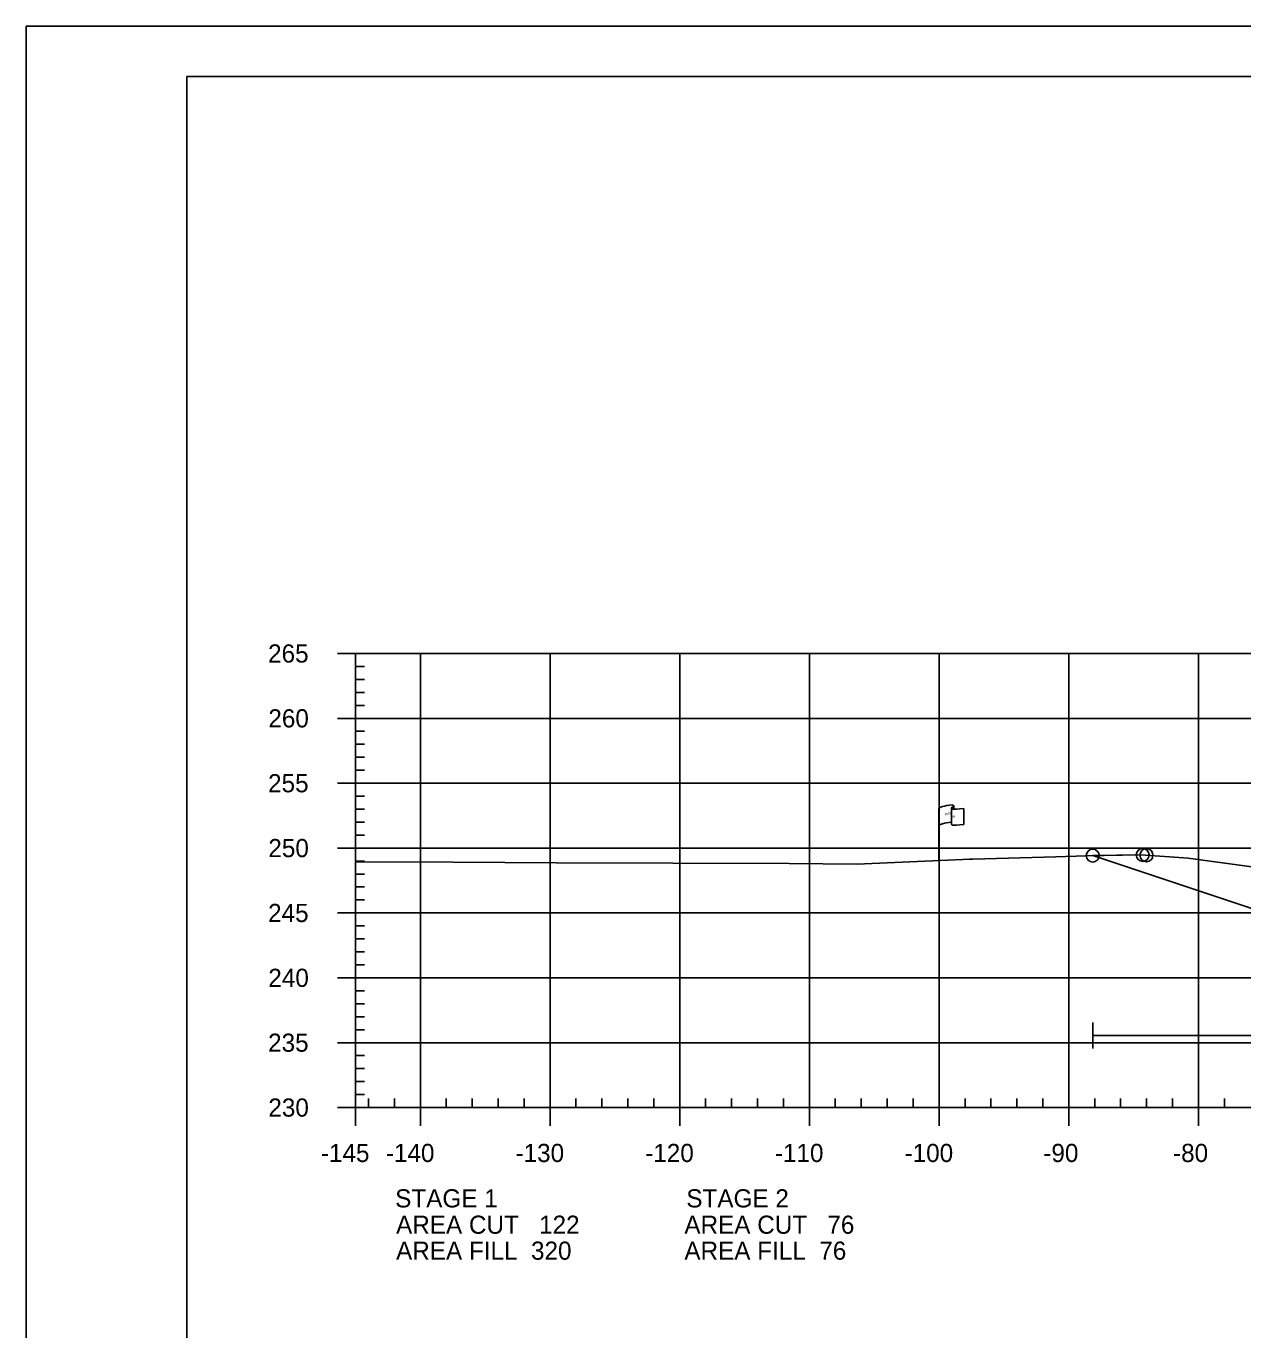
# Model space of a CAD drawing. Extents: x 1365647 to 1367999, y 387113 to 400173.
# Drawn here: x 1365723.7 to 1365817.5, y 398365.8 to 398466.3 of the extents above; entities that cross this region are included whole.
import ezdxf

# ---------------------------------------------------------------- set-up
doc = ezdxf.new("R2010")
doc.units = 0
for name, color, linetype in [('E_Existing ROW', 7, 'Continuous'), ('R_Axis', 7, 'Continuous'), ('R_Axis Annot', 7, 'Continuous'), ('R_Border', 7, 'Continuous'), ('R_Contours', 7, 'Continuous'), ('R_Exist Surface', 7, 'Continuous'), ('R_Fin Surface', 7, 'Continuous'), ('R_Grid', 7, 'Continuous'), ('R_No Plot', 7, 'Continuous'), ('R_Water', 7, 'Continuous')]:
    doc.layers.add(name, color=color, linetype=linetype)

msp = doc.modelspace()

# ---------------------------------------------------------------- linework, layer by layer
at = {"layer": 'E_Existing ROW'}
for p, q in [((1365794.06, 398401.99), (1365794.06, 398405.94)), ((1365795.05, 398406.04), (1365795.05, 398406.02)), ((1365795.05, 398406.02), (1365795.05, 398404.8)), ((1365795.22, 398406.19), (1365795.22, 398405.95)), ((1365795.99, 398406), (1365795.99, 398404.76))]:
    msp.add_line(p, q, dxfattribs=at)
for centre, radius, start, end in [((1365795.13, 398406.04), 0.078, 88.6458, 274.2828), ((1365795.14, 398406.19), 0.0783, 263.0712, 93.9564), ((1365795.13, 398404.8), 0.0783, 180, 273.9564)]:
    msp.add_arc(centre, radius, start, end, dxfattribs=at)
for centre, major_axis, ratio, start_param, end_param in [((1365795.64, 398405.99), (-1.58, -0.04), 0.19887, 5.030368, 6.283185), ((1365796.35, 398406.1), (-1.23, -0.13), 0.052933, 0.159456, 1.268315), ((1365795.63, 398404.67), (-1.58, -0.04), 0.19887, 5.083035, 6.194897), ((1365796.35, 398404.86), (-1.23, -0.13), 0.052933, 0.159456, 1.268315)]:
    msp.add_ellipse(centre, major_axis=major_axis, ratio=ratio, start_param=start_param, end_param=end_param, dxfattribs=at)
at = {"layer": 'R_Axis'}
for p, q in [((1365747.69, 398417.95), (1365749.09, 398417.95)), ((1365749.09, 398382.95), (1365749.09, 398417.95)), ((1365749.09, 398416.95), (1365749.79, 398416.95)), ((1365749.09, 398415.95), (1365749.79, 398415.95)), ((1365749.09, 398414.95), (1365749.79, 398414.95)), ((1365749.09, 398413.95), (1365749.79, 398413.95)), ((1365747.69, 398412.95), (1365749.09, 398412.95)), ((1365749.09, 398411.95), (1365749.79, 398411.95)), ((1365749.09, 398410.95), (1365749.79, 398410.95)), ((1365749.09, 398409.95), (1365749.79, 398409.95)), ((1365749.09, 398408.95), (1365749.79, 398408.95)), ((1365747.69, 398407.95), (1365749.09, 398407.95)), ((1365749.09, 398406.95), (1365749.79, 398406.95)), ((1365749.09, 398405.95), (1365749.79, 398405.95)), ((1365749.09, 398404.95), (1365749.79, 398404.95)), ((1365749.09, 398403.95), (1365749.79, 398403.95)), ((1365747.69, 398402.95), (1365749.09, 398402.95)), ((1365749.09, 398401.95), (1365749.79, 398401.95)), ((1365749.09, 398400.95), (1365749.79, 398400.95)), ((1365749.09, 398399.95), (1365749.79, 398399.95)), ((1365749.09, 398398.95), (1365749.79, 398398.95)), ((1365747.69, 398397.95), (1365749.09, 398397.95)), ((1365749.09, 398396.95), (1365749.79, 398396.95)), ((1365749.09, 398395.95), (1365749.79, 398395.95)), ((1365749.09, 398394.95), (1365749.79, 398394.95)), ((1365749.09, 398393.95), (1365749.79, 398393.95)), ((1365747.69, 398392.95), (1365749.09, 398392.95)), ((1365749.09, 398391.95), (1365749.79, 398391.95)), ((1365749.09, 398390.95), (1365749.79, 398390.95)), ((1365749.09, 398389.95), (1365749.79, 398389.95)), ((1365749.09, 398388.95), (1365749.79, 398388.95)), ((1365747.69, 398387.95), (1365749.09, 398387.95)), ((1365749.09, 398386.95), (1365749.79, 398386.95)), ((1365749.09, 398385.95), (1365749.79, 398385.95)), ((1365749.09, 398384.95), (1365749.79, 398384.95)), ((1365749.09, 398383.95), (1365749.79, 398383.95)), ((1365749.09, 398382.95), (1365749.09, 398383.65)), ((1365750.09, 398382.95), (1365750.09, 398383.65)), ((1365752.09, 398382.95), (1365752.09, 398383.65)), ((1365756.09, 398382.95), (1365756.09, 398383.65)), ((1365758.09, 398382.95), (1365758.09, 398383.65)), ((1365760.09, 398382.95), (1365760.09, 398383.65)), ((1365762.09, 398382.95), (1365762.09, 398383.65)), ((1365766.09, 398382.95), (1365766.09, 398383.65)), ((1365768.09, 398382.95), (1365768.09, 398383.65)), ((1365770.09, 398382.95), (1365770.09, 398383.65)), ((1365772.09, 398382.95), (1365772.09, 398383.65)), ((1365776.09, 398382.95), (1365776.09, 398383.65)), ((1365778.09, 398382.95), (1365778.09, 398383.65)), ((1365780.09, 398382.95), (1365780.09, 398383.65)), ((1365782.09, 398382.95), (1365782.09, 398383.65)), ((1365786.09, 398382.95), (1365786.09, 398383.65)), ((1365788.09, 398382.95), (1365788.09, 398383.65)), ((1365790.09, 398382.95), (1365790.09, 398383.65)), ((1365792.09, 398382.95), (1365792.09, 398383.65)), ((1365796.09, 398382.95), (1365796.09, 398383.65)), ((1365798.09, 398382.95), (1365798.09, 398383.65)), ((1365800.09, 398382.95), (1365800.09, 398383.65)), ((1365802.09, 398382.95), (1365802.09, 398383.65)), ((1365806.09, 398382.95), (1365806.09, 398383.65)), ((1365808.09, 398382.95), (1365808.09, 398383.65)), ((1365810.09, 398382.95), (1365810.09, 398383.65)), ((1365812.09, 398382.95), (1365812.09, 398383.65)), ((1365816.09, 398382.95), (1365816.09, 398383.65)), ((1365747.69, 398382.95), (1365749.09, 398382.95)), ((1365749.09, 398382.95), (1366039.09, 398382.95)), ((1365749.09, 398381.55), (1365749.09, 398382.95)), ((1365754.09, 398381.55), (1365754.09, 398382.95)), ((1365764.09, 398381.55), (1365764.09, 398382.95)), ((1365774.09, 398381.55), (1365774.09, 398382.95)), ((1365784.09, 398381.55), (1365784.09, 398382.95)), ((1365794.09, 398381.55), (1365794.09, 398382.95)), ((1365804.09, 398381.55), (1365804.09, 398382.95)), ((1365814.09, 398381.55), (1365814.09, 398382.95))]:
    msp.add_line(p, q, dxfattribs=at)
at = {"layer": 'R_Border'}
for p, q in [((1365736.09, 398462.41), (1366052.27, 398462.41)), ((1365736.09, 398256.95), (1365736.09, 398462.41))]:
    msp.add_line(p, q, dxfattribs=at)
at = {"layer": 'R_Contours'}
msp.add_lwpolyline([(1365805.94, 398402.37), (1365809.63, 398402.44), (1365811.85, 398402.28), (1365813.31, 398402.17), (1365821.98, 398401), (1365824.06, 398400.73), (1365825.89, 398400.37), (1365835.99, 398398.58), (1365835.17, 398398.5), (1365834.59, 398398.4), (1365826.22, 398395.61)], close=True, dxfattribs=at)
at = {"layer": 'R_Exist Surface'}
msp.add_lwpolyline([(1365749.09, 398401.9), (1365756.62, 398401.86), (1365764.6, 398401.82), (1365782.54, 398401.75), (1365787.74, 398401.72), (1365795.93, 398402.07), (1365796.42, 398402.09), (1365796.7, 398402.1), (1365803.09, 398402.27), (1365805.43, 398402.36), (1365809.63, 398402.44), (1365811.85, 398402.28), (1365813.31, 398402.17), (1365821.98, 398401)], dxfattribs=at)
at = {"layer": 'R_Fin Surface'}
msp.add_lwpolyline([(1365805.94, 398402.37), (1365826.22, 398395.61), (1365834.59, 398398.4), (1365835.17, 398398.5), (1365856.59, 398402.07), (1365862.59, 398402.66), (1365864.59, 398402.85), (1365894.09, 398405.75), (1365923.59, 398408.64), (1365925.59, 398408.83), (1365931.59, 398409.42), (1365945.36, 398407.13), (1365953.59, 398405.75), (1365983.46, 398395.8), (1365989.48, 398397.81), (1366006.97, 398403.64)], dxfattribs=at)
at = {"layer": 'R_Grid'}
for p, q in [((1365749.09, 398417.95), (1366039.09, 398417.95)), ((1365749.09, 398382.95), (1365749.09, 398417.95)), ((1365754.09, 398382.95), (1365754.09, 398417.95)), ((1365764.09, 398382.95), (1365764.09, 398417.95)), ((1365774.09, 398382.95), (1365774.09, 398417.95)), ((1365784.09, 398382.95), (1365784.09, 398417.95)), ((1365794.09, 398382.95), (1365794.09, 398417.95)), ((1365804.09, 398382.95), (1365804.09, 398417.95)), ((1365814.09, 398382.95), (1365814.09, 398417.95)), ((1365749.09, 398412.95), (1366039.09, 398412.95)), ((1365749.09, 398407.95), (1366039.09, 398407.95)), ((1365749.09, 398402.95), (1366039.09, 398402.95)), ((1365749.09, 398397.95), (1366039.09, 398397.95)), ((1365749.09, 398392.95), (1366039.09, 398392.95)), ((1365749.09, 398387.95), (1366039.09, 398387.95)), ((1365749.09, 398382.95), (1366039.09, 398382.95))]:
    msp.add_line(p, q, dxfattribs=at)
at = {"layer": 'R_No Plot'}
msp.add_line((1365723.69, 398466.31), (1366057.03, 398466.31), dxfattribs=at)
msp.add_lwpolyline([(1365723.69, 398466.31), (1366057.03, 398466.31), (1366057.03, 398252.97), (1365723.69, 398252.97)], close=True, dxfattribs=at)
for centre in [(1365805.94, 398402.37), (1365809.79, 398402.42), (1365810.08, 398402.4)]:
    msp.add_circle(centre, 0.5, dxfattribs=at)
at = {"layer": 'R_Water'}
for p, q in [((1365805.94, 398387.5), (1365805.94, 398389.5)), ((1365805.94, 398388.5), (1365880.32, 398388.5))]:
    msp.add_line(p, q, dxfattribs=at)

# ---------------------------------------------------------------- texts
at = {"layer": 'E_Existing ROW'}
for s, height, rotation, p in [('DWB 11-9-07', 0.001, 90, (1365795.22, 398405.95)), ('R ', 0.2, 9.9884, (1365794.58, 398405.44)), (' O', 0.2, 9.9884, (1365794.72, 398405.49)), ('W', 0.2, 351.1788, (1365795.05, 398405.32)), ('DWB 11-9-07', 0.001, 5.0717, (1365795.98, 398404.76)), ('DWB 11-9-07', 0.001, 90, (1365794.06, 398401.99))]:
    msp.add_text(s, height=height, rotation=rotation, dxfattribs=at).set_placement(p)
at = {"layer": 'R_Axis Annot'}
for s, p in [('265', (1365742.35, 398417.25)), ('260', (1365742.37, 398412.25)), ('255', (1365742.35, 398407.25)), ('250', (1365742.37, 398402.25)), ('245', (1365742.35, 398397.25)), ('240', (1365742.37, 398392.25)), ('235', (1365742.35, 398387.25)), ('230', (1365742.37, 398382.25)), ('-145', (1365746.42, 398378.75)), ('-140', (1365751.43, 398378.75)), ('-130', (1365761.43, 398378.75)), ('-120', (1365771.43, 398378.75)), ('-110', (1365781.43, 398378.75)), ('-100', (1365791.43, 398378.75)), ('-90', (1365802.13, 398378.75)), ('-80', (1365812.13, 398378.75)), ('STAGE 1', (1365752.15, 398375.25)), ('STAGE 2', (1365774.6, 398375.25)), ('AREA CUT   122', (1365752.22, 398373.22)), ('AREA CUT   76', (1365774.45, 398373.22)), ('AREA FILL  320', (1365752.22, 398371.22)), ('AREA FILL  76', (1365774.45, 398371.22))]:
    msp.add_text(s, height=1.4, dxfattribs=at).set_placement(p)

doc.saveas('drawing.dxf')
